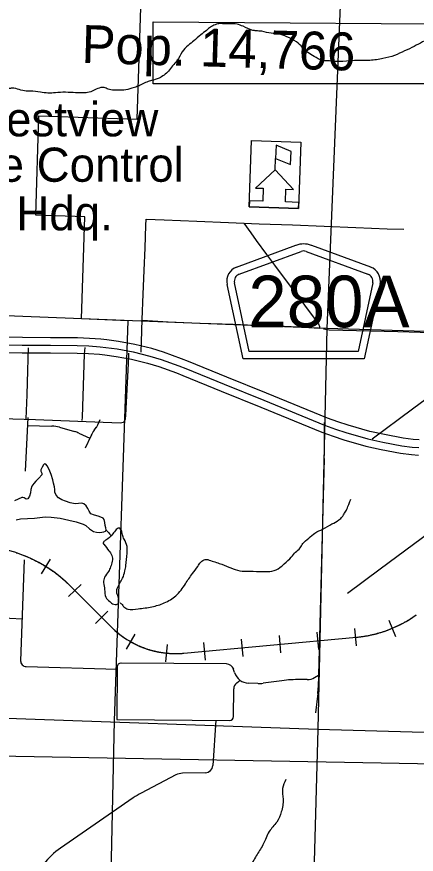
# Model space of a CAD drawing. Extents: x 1219626 to 1426462, y 456797 to 752399.
# Drawn here: x 1312278 to 1317542, y 641240 to 652284 of the extents above; entities that cross this region are included whole.
import ezdxf

# ---------------------------------------------------------------- set-up
doc = ezdxf.new("R2010")
doc.units = 0
for name, color, linetype in [('Cities Incorporated Area', 7, 'Continuous'), ('City Streets', 7, 'Continuous'), ('Connecting Roads', 7, 'Continuous'), ('County Routes Highway Center Lines', 7, 'Continuous'), ('Culture', 7, 'Continuous'), ('Culture Text', 7, 'Continuous'), ('Lakes and Ponds', 7, 'Continuous'), ('Local Roads Improved', 7, 'Continuous'), ('Local Roads Paved', 7, 'Continuous'), ('Local Roads Unimproved', 7, 'Continuous'), ('Narrow River Creek and Branch and Slough', 7, 'Continuous'), ('Populations', 7, 'Continuous'), ('Quad Borders', 7, 'Continuous'), ('Railroads', 7, 'Continuous'), ('Roadshields County Roads', 7, 'Continuous'), ('Section Lines', 7, 'Continuous'), ('Uninventoried Roads and Features', 7, 'Continuous'), ('US Route Divided Highway Outline and Fill', 7, 'Continuous'), ('US Routes Highway Center Lines', 7, 'Continuous')]:
    doc.layers.add(name, color=color, linetype=linetype)

msp = doc.modelspace()

# ---------------------------------------------------------------- linework, layer by layer
at = {"layer": 'Cities Incorporated Area'}
for p, q in [((1313865, 650935), (1313949, 653559)), ((1312529, 649666), (1312571, 650977)), ((1312571, 650977), (1313865, 650935)), ((1313176, 649645), (1312529, 649666)), ((1313133, 648299), (1313176, 649645)), ((1313745, 648274), (1313133, 648299)), ((1313564, 643001), (1313745, 648274)), ((1313509, 640361), (1313564, 643001))]:
    msp.add_line(p, q, dxfattribs=at)
msp.add_lwpolyline([(1314077, 652216), (1318885, 652181), (1318989, 651398), (1314077, 651400)], close=True, dxfattribs=at)
at = {"layer": 'City Streets'}
for points in [[(1318753, 648088), (1318184, 648102), (1317301, 648129), (1316396, 648152), (1316320, 648166)], [(1316962, 646719), (1317491, 647112), (1318045, 647523), (1318676, 648000)]]:
    msp.add_lwpolyline(points, dxfattribs=at)
at = {"layer": 'Connecting Roads'}
for p, q in [((1316327, 646932), (1316330, 646499)), ((1316330, 646458), (1316251, 643435)), ((1313601, 643710), (1313596, 643016)), ((1315041, 643749), (1313652, 643759)), ((1315149, 643636), (1315136, 643678)), ((1316255, 643597), (1316202, 643568)), ((1315177, 643500), (1315221, 643535)), ((1315457, 643491), (1315334, 643495)), ((1315773, 643528), (1315524, 643494)), ((1316106, 643544), (1316009, 643544)), ((1315135, 643054), (1315138, 643422)), ((1316245, 643359), (1316214, 643106)), ((1313596, 643016), (1315085, 643005)), ((1314901, 643006), (1314862, 642408)), ((1314375, 642286), (1313918, 642047)), ((1314764, 642315), (1314463, 642308)), ((1313811, 641982), (1313539, 641794))]:
    msp.add_line(p, q, dxfattribs=at)
for centre, radius, start, end in [((1315130, 646489), 1200, 358.4991, 0.4507), ((1313651, 643709), 50, 89.5797, 179.5797), ((1315041, 643649), 100, 17.0359, 89.5797), ((1315340, 643695), 200, 197.0359, 268.0824), ((1315238, 643421), 100, 127.8059, 179.5797), ((1315471, 643891), 400, 268.0824, 277.6386), ((1316012, 641744), 1800, 90.1029, 97.6386), ((1316106, 643744), 200, 270.1029, 298.716), ((1315451, 643456), 800, 353.0729, 358.4991), ((1315085, 643055), 50, 269.5797, 359.5797), ((1314762, 642415), 100, 271.249, 356.2383), ((1314468, 642108), 200, 91.249, 117.5498), ((1314380, 641160), 1000, 117.5498, 124.7005)]:
    msp.add_arc(centre, radius, start, end, dxfattribs=at)
at = {"layer": 'County Routes Highway Center Lines'}
for points in [[(1313918, 647862), (1313920, 647997), (1313930, 648290), (1313943, 648626), (1313957, 648938), (1313970, 649238), (1313979, 649533), (1313982, 649615), (1314219, 649607), (1314650, 649589), (1315068, 649572), (1315474, 649555), (1315913, 649539), (1316330, 649522), (1316747, 649506), (1317159, 649488), (1317378, 649483)], [(1315269, 649564), (1315361, 649434), (1315434, 649334), (1315571, 649149), (1315675, 649009), (1315817, 648820), (1316009, 648564), (1316070, 648480), (1316238, 648258), (1316255, 648235), (1316268, 648200), (1316266, 648173), (1315986, 648189), (1315711, 648202), (1315513, 648210), (1315132, 648224), (1314689, 648241), (1314275, 648258), (1313930, 648280)]]:
    msp.add_lwpolyline(points, dxfattribs=at)
at = {"layer": 'Culture'}
for p, q in [((1315342, 649778), (1315372, 650653)), ((1315372, 650653), (1316022, 650630)), ((1316022, 650630), (1315992, 649756)), ((1315684, 650266), (1315689, 650416)), ((1315992, 649756), (1315342, 649778))]:
    msp.add_line(p, q, dxfattribs=at)
for points in [[(1315689, 650416), (1315887, 650334), (1315893, 650509), (1315695, 650591)], [(1315684, 650266), (1315426, 650025), (1315526, 650022), (1315520, 649852), (1315345, 649858), (1315342, 649778), (1315992, 649756), (1315995, 649835), (1315820, 649842), (1315825, 650011), (1315925, 650008)]]:
    msp.add_lwpolyline(points, close=True, dxfattribs=at)
at = {"layer": 'Lakes and Ponds'}
msp.add_line((1313416, 645332), (1313425, 645331), dxfattribs=at)
msp.add_lwpolyline([(1312270, 645650), (1312329, 645663), (1312420, 645667), (1312510, 645670), (1312581, 645680), (1312653, 645688), (1312731, 645687), (1312849, 645671), (1312966, 645646), (1313061, 645623), (1313153, 645593), (1313189, 645573), (1313236, 645533), (1313288, 645498), (1313331, 645485), (1313375, 645484), (1313425, 645492), (1313446, 645502), (1313455, 645519), (1313451, 645546), (1313445, 645573), (1313439, 645615), (1313431, 645656), (1313419, 645673), (1313387, 645687), (1313353, 645698), (1313303, 645711), (1313256, 645730), (1313234, 645763), (1313216, 645799), (1313193, 645833), (1313163, 645861), (1313135, 645868), (1313092, 645863), (1313050, 645861), (1312984, 645875), (1312919, 645894), (1312873, 645913), (1312829, 645940), (1312799, 645973), (1312782, 646013), (1312778, 646049), (1312774, 646085), (1312763, 646132), (1312752, 646178), (1312733, 646247), (1312706, 646315), (1312678, 646364), (1312661, 646382), (1312645, 646387), (1312631, 646376), (1312613, 646344), (1312597, 646307), (1312597, 646291), (1312608, 646266), (1312610, 646254), (1312607, 646244), (1312569, 646201), (1312530, 646158), (1312503, 646127), (1312478, 646095), (1312465, 646051), (1312458, 646004), (1312446, 645964), (1312423, 645928), (1312404, 645923), (1312374, 645938), (1312360, 645944), (1312345, 645944), (1312296, 645924), (1312248, 645902)], dxfattribs=at)
for points in [[(1313703, 644978), (1313717, 645049), (1313731, 645208), (1313731, 645300), (1313693, 645395), (1313670, 645453), (1313656, 645514), (1313636, 645538), (1313544, 645463), (1313453, 645382), (1313422, 645354), (1313416, 645332)], [(1313425, 645331), (1313493, 645242), (1313531, 645181), (1313537, 645103), (1313514, 645029), (1313486, 644968), (1313436, 644893), (1313422, 644822), (1313436, 644730), (1313453, 644628), (1313503, 644574), (1313558, 644537), (1313619, 644550), (1313625, 644581), (1313609, 644652), (1313595, 644716), (1313602, 644744), (1313636, 644815), (1313673, 644879), (1313703, 644978)]]:
    msp.add_spline(points, degree=3, dxfattribs=at)
at = {"layer": 'Local Roads Improved'}
for p, q in [((1313348, 646903), (1313379, 646971)), ((1313299, 646831), (1313327, 646870)), ((1313184, 646598), (1313257, 646758)), ((1313539, 641794), (1312854, 641320))]:
    msp.add_line(p, q, dxfattribs=at)
for centre, radius, start, end in [((1313166, 646988), 200, 323.6197, 334.9453), ((1313621, 646594), 400, 143.6197, 155.7568), ((1313423, 640498), 1000, 124.7005, 142.2065)]:
    msp.add_arc(centre, radius, start, end, dxfattribs=at)
at = {"layer": 'Local Roads Paved'}
msp.add_line((1312422, 646999), (1312389, 646292), dxfattribs=at)
for points in [[(1309825, 647930), (1309803, 647123), (1309802, 647065), (1310557, 647039), (1311322, 647010), (1312526, 646972), (1313642, 646930), (1313683, 646937), (1313699, 646952), (1313713, 646982), (1313716, 647032), (1313750, 647710), (1313756, 647846)], [(1312403, 646980), (1312414, 647298), (1312424, 647621), (1312432, 647916)], [(1313174, 647922), (1313168, 647836), (1313140, 647002), (1313136, 646958)], [(1319056, 646941), (1318990, 646513), (1318978, 646463), (1318950, 646420), (1318916, 646382), (1318892, 646360), (1318725, 646235), (1318343, 645951), (1318241, 645876), (1318020, 645714), (1317726, 645488), (1317068, 645001), (1316637, 644680)]]:
    msp.add_lwpolyline(points, dxfattribs=at)
at = {"layer": 'Local Roads Unimproved'}
for p, q in [((1312417, 646895), (1312742, 646885)), ((1312840, 646870), (1313041, 646813)), ((1313096, 646793), (1313242, 646727))]:
    msp.add_line(p, q, dxfattribs=at)
for centre, start, end in [((1312730, 646485), 74.0671, 88.3272), ((1312931, 646428), 65.7568, 74.0671)]:
    msp.add_arc(centre, 400, start, end, dxfattribs=at)
at = {"layer": 'Narrow River Creek and Branch and Slough'}
for points in [[(1318761, 652059), (1318694, 652019), (1318621, 651986), (1318529, 651966), (1318449, 651966), (1318396, 651946), (1318270, 651953), (1318197, 651953), (1318118, 651986), (1318025, 652019), (1317859, 652026), (1317773, 652013), (1317627, 651953), (1317515, 651893), (1317389, 651834), (1317256, 651774), (1317104, 651734), (1316931, 651708), (1316792, 651708), (1316666, 651701), (1316487, 651694), (1316401, 651701), (1316308, 651708), (1316196, 651761), (1316116, 651814), (1316043, 651880), (1315964, 651953), (1315838, 652019), (1315732, 652059), (1315632, 652066), (1315506, 652092), (1315433, 652099), (1315387, 652105), (1315261, 652158), (1315181, 652185), (1315089, 652192), (1315002, 652192), (1314943, 652192), (1314877, 652172), (1314817, 652139), (1314777, 652105), (1314704, 652046), (1314611, 651966), (1314538, 651907), (1314458, 651820), (1314392, 651708), (1314332, 651635), (1314279, 651568), (1314220, 651515), (1314153, 651476), (1314054, 651442), (1313994, 651423), (1313921, 651389), (1313862, 651363), (1313795, 651343), (1313689, 651316), (1313617, 651316), (1313557, 651316), (1313484, 651330), (1313431, 651350), (1313345, 651336), (1313272, 651303), (1313192, 651283), (1313053, 651283), (1312788, 651283), (1312689, 651277), (1312589, 651290), (1312457, 651303), (1312404, 651303), (1312311, 651323), (1312218, 651343), (1312172, 651336), (1312072, 651343), (1311913, 651336), (1311840, 651336), (1311734, 651336), (1311668, 651350), (1311555, 651370), (1311476, 651370), (1311363, 651370), (1311270, 651363), (1311171, 651350), (1311085, 651343), (1310992, 651356), (1310879, 651389), (1310806, 651423), (1310720, 651469), (1310674, 651535), (1310574, 651648), (1310541, 651728), (1310468, 651840)], [(1313639, 644555), (1313659, 644540), (1313690, 644503), (1313741, 644472), (1313876, 644475), (1314060, 644503), (1314222, 644554), (1314375, 644649), (1314501, 644805), (1314592, 644940), (1314663, 645035), (1314704, 645093), (1314762, 645127), (1314833, 645113), (1314982, 645063), (1315101, 645015), (1315216, 644978), (1315348, 644971), (1315528, 644968), (1315641, 644974), (1315747, 645021), (1315804, 645069), (1315896, 645157), (1315953, 645225), (1316011, 645279), (1316048, 645337), (1316126, 645408), (1316208, 645476), (1316313, 645527), (1316432, 645595), (1316523, 645649), (1316567, 645690), (1316591, 645727), (1316622, 645775), (1316649, 645842), (1316669, 645890), (1316679, 645924)], [(1313453, 645516), (1313473, 645497), (1313510, 645456), (1313519, 645441)], [(1315822, 642225), (1315781, 642108), (1315789, 641965), (1315764, 641798), (1315705, 641664), (1315605, 641539), (1315563, 641455), (1315530, 641380), (1315446, 641238), (1315354, 641087), (1315296, 641012), (1315245, 640936), (1315245, 640786), (1315279, 640652), (1315354, 640602), (1315404, 640518), (1315463, 640384), (1315505, 640242), (1315505, 640150), (1315413, 639832), (1315321, 639648), (1315204, 639497), (1315128, 639422), (1314986, 639288), (1314953, 639263), (1314936, 639154), (1314919, 639020), (1314886, 638861), (1314836, 638685), (1314827, 638518), (1314902, 638259), (1314936, 638174), (1314978, 638090), (1315003, 637923), (1315028, 637831), (1315137, 637672), (1315229, 637579), (1315354, 637513), (1315488, 637462), (1315613, 637320), (1315655, 637236), (1315705, 637144), (1315730, 637094), (1315689, 636935), (1315638, 636759), (1315597, 636642), (1315588, 636592), (1315563, 636550), (1315555, 636483), (1315555, 636391), (1315546, 636333), (1315580, 636266), (1315622, 636207), (1315638, 636107), (1315597, 636031), (1315572, 635939), (1315580, 635831), (1315605, 635747), (1315655, 635630), (1315689, 635580), (1315689, 635513), (1315664, 635463), (1315680, 635404), (1315672, 635337), (1315630, 635262), (1315597, 635128), (1315613, 635044), (1315630, 634977), (1315697, 634902), (1315697, 634835), (1315756, 634776), (1315789, 634735), (1315797, 634651), (1315797, 634601), (1315864, 634567), (1315931, 634517), (1315956, 634442), (1315940, 634366), (1315856, 634325), (1315822, 634266), (1315822, 634207), (1315814, 634132), (1315789, 634082), (1315722, 634040), (1315647, 633981), (1315630, 633915), (1315689, 633864), (1315789, 633831), (1315831, 633764), (1315889, 633654), (1315839, 633562)]]:
    msp.add_spline(points, degree=3, dxfattribs=at)
at = {"layer": 'Quad Borders'}
msp.add_line((1340253, 642022), (1300990, 642732), dxfattribs=at)
at = {"layer": 'Railroads'}
for p, q in [((1312719, 645133), (1312598, 644938)), ((1313125, 644799), (1312962, 644637)), ((1312983, 644778), (1313522, 644238)), ((1313478, 644445), (1313315, 644283)), ((1317180, 644325), (1317268, 644112)), ((1313835, 644143), (1313720, 643944)), ((1315734, 644123), (1315755, 643894)), ((1316232, 644169), (1316253, 643940)), ((1316730, 644215), (1316751, 643986)), ((1314482, 643891), (1316755, 644102)), ((1314738, 644031), (1314759, 643801)), ((1315236, 644077), (1315257, 643848)), ((1314262, 644007), (1314238, 643778))]:
    msp.add_line(p, q, dxfattribs=at)
for points in [[(1312271, 645216), (1312282, 645213), (1312293, 645209), (1312305, 645205), (1312316, 645201), (1312327, 645197), (1312338, 645193), (1312350, 645188), (1312361, 645184), (1312372, 645180), (1312383, 645175), (1312394, 645171), (1312405, 645166), (1312416, 645161), (1312428, 645157), (1312438, 645152), (1312449, 645147), (1312460, 645142), (1312471, 645137), (1312482, 645132), (1312493, 645127), (1312504, 645121), (1312514, 645116), (1312525, 645111), (1312536, 645105), (1312547, 645100), (1312557, 645094)], [(1312557, 645094), (1312568, 645088), (1312578, 645083), (1312589, 645077), (1312599, 645071), (1312610, 645065), (1312620, 645059), (1312630, 645053), (1312641, 645047), (1312651, 645040), (1312661, 645034), (1312671, 645028), (1312681, 645021), (1312691, 645015), (1312701, 645008), (1312711, 645002), (1312721, 644995), (1312731, 644988), (1312741, 644981), (1312751, 644974), (1312761, 644967), (1312770, 644960), (1312780, 644953), (1312790, 644946), (1312799, 644939), (1312809, 644931), (1312818, 644924), (1312828, 644917), (1312837, 644909), (1312846, 644902), (1312856, 644894), (1312865, 644886), (1312874, 644879), (1312883, 644871), (1312892, 644863), (1312901, 644855), (1312910, 644847), (1312919, 644839), (1312928, 644831), (1312937, 644823), (1312946, 644815), (1312954, 644806), (1312963, 644798), (1312972, 644790), (1312980, 644781), (1312983, 644778), (1313522, 644238), (1313529, 644231), (1313536, 644224), (1313543, 644218), (1313550, 644211), (1313558, 644204), (1313565, 644198), (1313572, 644191), (1313579, 644185), (1313587, 644178), (1313594, 644172), (1313602, 644166), (1313609, 644159), (1313617, 644153), (1313625, 644147), (1313632, 644141), (1313640, 644135), (1313648, 644129), (1313656, 644123), (1313663, 644117), (1313671, 644111), (1313679, 644106), (1313687, 644100), (1313695, 644095), (1313704, 644089), (1313712, 644084), (1313720, 644078), (1313728, 644073), (1313737, 644068), (1313745, 644063), (1313753, 644058), (1313762, 644053), (1313770, 644048), (1313779, 644043), (1313787, 644038), (1313796, 644033), (1313804, 644029), (1313813, 644024), (1313822, 644019), (1313830, 644015), (1313839, 644011), (1313848, 644006), (1313857, 644002), (1313866, 643998), (1313875, 643994), (1313884, 643990), (1313892, 643986), (1313901, 643982), (1313911, 643978), (1313920, 643974), (1313929, 643971), (1313938, 643967), (1313947, 643964), (1313956, 643960), (1313965, 643957)], [(1317246, 644228), (1317257, 644233), (1317267, 644237), (1317277, 644242), (1317288, 644247), (1317298, 644252), (1317308, 644256), (1317318, 644261), (1317328, 644266), (1317338, 644272), (1317348, 644277), (1317358, 644282), (1317368, 644287), (1317378, 644293), (1317388, 644298), (1317398, 644304), (1317408, 644310), (1317418, 644315), (1317427, 644321), (1317437, 644327), (1317447, 644333), (1317456, 644339), (1317466, 644345), (1317476, 644351), (1317485, 644357), (1317494, 644363), (1317504, 644369), (1317513, 644376), (1317522, 644382), (1317532, 644389), (1317541, 644395), (1317542, 644396)], [(1313965, 643957), (1313975, 643954), (1313984, 643950), (1313993, 643947), (1314002, 643944), (1314012, 643941), (1314021, 643938), (1314030, 643936), (1314040, 643933), (1314049, 643930), (1314059, 643928), (1314068, 643925), (1314078, 643923), (1314087, 643920), (1314097, 643918), (1314106, 643916), (1314116, 643914), (1314125, 643912), (1314135, 643910), (1314145, 643908), (1314154, 643906), (1314164, 643904), (1314174, 643903), (1314183, 643901), (1314193, 643900), (1314203, 643898), (1314212, 643897), (1314222, 643896), (1314232, 643894), (1314242, 643893), (1314251, 643892), (1314261, 643891), (1314271, 643890), (1314281, 643890), (1314290, 643889), (1314300, 643888), (1314310, 643888), (1314320, 643887), (1314329, 643887), (1314339, 643887), (1314349, 643886), (1314359, 643886), (1314369, 643886), (1314378, 643886), (1314388, 643886), (1314398, 643886), (1314408, 643887), (1314418, 643887), (1314427, 643887), (1314437, 643888), (1314447, 643889), (1314457, 643889), (1314467, 643890), (1314476, 643891), (1314482, 643891), (1316755, 644102), (1316767, 644103), (1316778, 644104), (1316789, 644105), (1316800, 644107), (1316812, 644108), (1316823, 644110), (1316834, 644111), (1316845, 644113), (1316856, 644114), (1316868, 644116), (1316879, 644118), (1316890, 644120), (1316901, 644122), (1316912, 644124), (1316923, 644126), (1316934, 644129), (1316945, 644131), (1316956, 644134), (1316967, 644136), (1316978, 644139), (1316989, 644141), (1317000, 644144), (1317011, 644147), (1317022, 644150), (1317033, 644153), (1317044, 644156), (1317055, 644159), (1317066, 644162), (1317077, 644165), (1317088, 644169), (1317098, 644172), (1317109, 644176), (1317120, 644179), (1317130, 644183), (1317141, 644187), (1317152, 644190), (1317162, 644194), (1317173, 644198), (1317184, 644202), (1317194, 644206), (1317205, 644211), (1317215, 644215), (1317226, 644219), (1317236, 644224), (1317246, 644228)]]:
    msp.add_lwpolyline(points, dxfattribs=at)
for centre, radius, start, end in [((1311710, 643506), 1800, 44.96, 89.0304), ((1316608, 645695), 1600, 275.2924, 305.7362), ((1314371, 645086), 1200, 224.96, 275.2924)]:
    msp.add_arc(centre, radius, start, end, dxfattribs=at)
at = {"layer": 'Roadshields County Roads'}
for p, q in [((1315176, 648983), (1315955, 649270)), ((1316162, 649270), (1316940, 648984)), ((1315210, 648889), (1316024, 649188)), ((1316093, 649188), (1316906, 648890)), ((1315341, 647871), (1315147, 648775)), ((1316969, 648775), (1316775, 647871)), ((1315260, 647771), (1315049, 648754)), ((1317067, 648754), (1316856, 647771)), ((1316856, 647771), (1315260, 647771)), ((1316775, 647871), (1315341, 647871))]:
    msp.add_line(p, q, dxfattribs=at)
for centre, radius, start, end in [((1316059, 648988), 300, 69.827, 110.173), ((1316059, 649095), 100, 69.827, 110.173), ((1315245, 648796), 200, 110.173, 192.0999), ((1316871, 648796), 200, 347.9001, 69.827), ((1315245, 648796), 100, 110.173, 192.0999), ((1316871, 648796), 100, 347.9001, 69.827)]:
    msp.add_arc(centre, radius, start, end, dxfattribs=at)
at = {"layer": 'Section Lines'}
for p, q in [((1316583, 653494), (1316362, 648171)), ((1316362, 648171), (1311135, 648378)), ((1316362, 648171), (1316244, 642888)), ((1321651, 648022), (1316362, 648171)), ((1310964, 643078), (1316244, 642888)), ((1316244, 642888), (1316110, 637770)), ((1316244, 642888), (1321532, 642739))]:
    msp.add_line(p, q, dxfattribs=at)
at = {"layer": 'Uninventoried Roads and Features'}
for p, q in [((1312377, 645123), (1312329, 643792)), ((1312349, 644339), (1311173, 644412)), ((1312402, 643714), (1313601, 643682))]:
    msp.add_line(p, q, dxfattribs=at)
msp.add_arc((1312404, 643789), 75, 177.9309, 268.4492, dxfattribs=at)
at = {"layer": 'US Route Divided Highway Outline and Fill'}
for points in [[(1317581, 646703), (1317500, 646709), (1317369, 646726), (1317122, 646773), (1316929, 646816), (1316646, 646897), (1316511, 646940), (1316371, 646992), (1315569, 647320), (1315048, 647531), (1314542, 647739), (1314451, 647775), (1314214, 647860), (1314057, 647907), (1313834, 647964), (1313617, 648002), (1313465, 648023), (1313386, 648033), (1313235, 648043), (1313077, 648048), (1312724, 648051), (1312352, 648053), (1311239, 648059)], [(1311238, 647859), (1312351, 647853), (1312723, 647851), (1313073, 647848), (1313225, 647843), (1313367, 647834), (1313438, 647825), (1313586, 647805), (1313791, 647769), (1314003, 647714), (1314152, 647670), (1314381, 647588), (1314467, 647553), (1314973, 647346), (1315494, 647134), (1316299, 646806), (1316446, 646751), (1316587, 646705), (1316880, 646622), (1317081, 646577), (1317337, 646529), (1317480, 646510), (1317573, 646503)]]:
    msp.add_lwpolyline(points, dxfattribs=at)
at = {"layer": 'US Routes Highway Center Lines'}
msp.add_lwpolyline([(1311238, 647959), (1312351, 647953), (1312724, 647951), (1313075, 647948), (1313230, 647943), (1313377, 647933), (1313451, 647924), (1313602, 647903), (1313812, 647866), (1314030, 647810), (1314183, 647765), (1314416, 647681), (1314504, 647646), (1315011, 647439), (1315532, 647227), (1316335, 646899), (1316479, 646846), (1316616, 646801), (1316905, 646719), (1317101, 646675), (1317353, 646627), (1317490, 646609), (1317577, 646603)], dxfattribs=at)

# ---------------------------------------------------------------- texts
at = {"layer": 'Culture Text'}
for s, p in [('Crestview', (1311502, 650707)), ('Fire Control', (1311337, 650108)), ('Hdq.', (1312272, 649468))]:
    msp.add_text(s, height=450, rotation=359.9998, dxfattribs=at).set_placement(p)
at = {"layer": 'Populations'}
msp.add_text('Pop. 14,766', height=500, rotation=358.3581, dxfattribs=at).set_placement((1313128, 651676))
at = {"layer": 'Roadshields County Roads'}
msp.add_text('280A', height=680, dxfattribs=at).set_placement((1315330, 648190))

doc.saveas('drawing.dxf')
